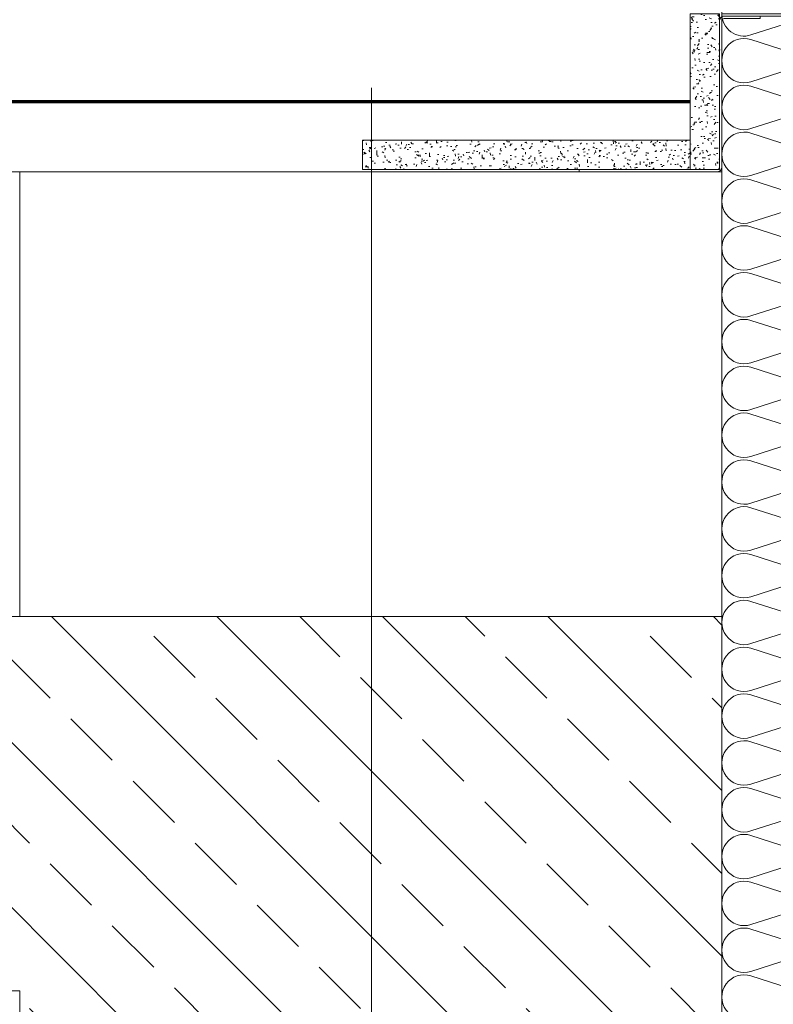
# Model space of a CAD drawing. Extents: x 4615668 to 9294084, y 5325188 to 10688993.
# Tile 424 of 656: x 4636214 to 4636246, y 5331999 to 5332041. Entities that reach past the tile are written whole.
import ezdxf

# ---------------------------------------------------------------- set-up
doc = ezdxf.new("R2010")
doc.units = 0
doc.header["$MEASUREMENT"] = 0
doc.linetypes.add('ACAD_ISO03W100', pattern=[30, 12, -18])
doc.linetypes.add('DASHDOT', pattern=[25.4, 12.7, -6.35, 0, -6.35])
for name, color, linetype, lineweight in [('0 przerywana', 1, 'ACAD_ISO03W100', 5), ('_MB_Konstrukcje_0.13', 252, 'Continuous', 5), ('_MB_Konstrukcje_0.13 @ 0.1', 252, 'Continuous', 5), ('_MB_Konstrukcje_0.13 @ 0.125', 252, 'Continuous', 5), ('_MB_Konstrukcje_0.13 @ 0.2', 252, 'Continuous', 5), ('_MB_Konstrukcje_0.13 @ 0.25', 252, 'Continuous', 5), ('_MB_Konstrukcje_0.13 @ 0.5', 252, 'Continuous', 5), ('_MB_Konstrukcje_0.13 @ 1', 252, 'Continuous', 5), ('_MB_Konstrukcje_0.13 @ 1.5', 252, 'Continuous', 5), ('_MB_Konstrukcje_0.13 @ 10', 252, 'Continuous', 5), ('_MB_Konstrukcje_0.13 @ 16', 252, 'Continuous', 5), ('_MB_Konstrukcje_0.13 @ 2', 252, 'Continuous', 5), ('_MB_Konstrukcje_0.13 @ 2.5', 252, 'Continuous', 5), ('_MB_Konstrukcje_0.13 @ 3', 252, 'Continuous', 5), ('_MB_Konstrukcje_0.13 @ 4', 252, 'Continuous', 5), ('_MB_Konstrukcje_0.13 @ 5', 252, 'Continuous', 5), ('_MB_Konstrukcje_0.13 @ 8', 252, 'Continuous', 5), ('A_wymiary', 152, 'Continuous', 5), ('ATH 3-0', 102, 'Continuous', 5), ('ATH Al', 5, 'Continuous', 5), ('hatch', 253, 'Continuous', 0), ('Osie', 175, 'DASHDOT', 9), ('posadzka', 94, 'Continuous', 15)]:
    doc.layers.add(name, color=color, linetype=linetype, lineweight=lineweight)
doc.layers.add('STOLARKA', color=4, linetype='Continuous')
doc.styles.add('wewn', font='arial.ttf', dxfattribs={"height": 12})
doc.dimstyles.new('Kopia 1do100 wew', dxfattribs={"dimscale": 0.5, "dimtxt": 8, "dimasz": 15, "dimexe": 20, "dimexo": 0, "dimgap": 5, "dimtad": 1, "dimdec": 0, "dimzin": 9, "dimtxsty": 'wewn', "dimblk": 'ARCHTICK', "dimcen": 3, "dimdle": 20, "dimclrd": 256, "dimclre": 256, "dimclrt": 256, "dimadec": 0, "dimazin": 2, "dimtfac": 1, "dimtdec": 0, "dimtix": 1, "dimtmove": 2, "dimatfit": 3, "dimldrblk": 'NONE', "dimfxl": 0, "dimtvp": 1, "dimtolj": 1, "dimtzin": 0, "dimlwd": 5, "dimlwe": 5, "dimarcsym": 0})
pattern_1 = [(95.00000000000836, (0, 0), (7.004732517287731, 5.877668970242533), [0.9525000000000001, -10.4775]), (40.00000000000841, (0, 0), (-8.000922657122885, 5.508836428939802), [0.762, -8.3820292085]), (145.4514447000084, (0.5837258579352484, 0.4898041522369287), (-0.9961898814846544, 11.38650510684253), [0.8095004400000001, -8.90451223]), (91.18420000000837, (-1.796051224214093, 1.796051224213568), (11.07051216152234, 8.097670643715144), [1.42875, -15.71625]), (141.6355576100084, (-0.8735102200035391, 2.47085736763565), (-0.354330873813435, 17.14133818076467), [1.214251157, -13.356780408]), (36.18415117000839, (-1.796051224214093, 1.796051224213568), (-0.3543308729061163, 17.14133818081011), [1.1429983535, -12.572986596]), (66.00000000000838, (-0.449012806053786, 2.245064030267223), (8.975998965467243, 1.744757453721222), [0.9525000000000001, -10.4775]), (11.00000000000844, (-0.449012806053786, 2.245064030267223), (-4.326996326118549, 8.697059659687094), [0.762, -8.382]), (116.4514450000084, (0.298987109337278, 2.390460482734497), (4.64900259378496, 10.44181713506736), [0.8095004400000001, -8.90449688]), (82.50000000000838, (0, 0), (-2.880273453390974, 3.098670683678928), [0, -8.2804, 0, -8.509, 0, -8.41375]), (52.50000000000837, (0, 0), (-1.179486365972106, 5.904350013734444), [0, -4.8514, 0, -8.0899, 0, -3.20675]), (12.50000000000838, (-2.002597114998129, -2.002597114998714), (4.996393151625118, 4.591309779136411), [0, -3.175, 0, -9.906, 0, -13.1445]), (2.500000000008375, (-2.900622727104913, -2.900622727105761), (4.33819522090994, 6.136119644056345), [0, -4.1275, 0, -6.578600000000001, 0, -9.3345])]

# ---------------------------------------------------------------- blocks, each defined once
blk = doc.blocks.new('*U7824')
at = {"layer": '_MB_Konstrukcje_0.13 @ 0.1'}
h = blk.add_hatch(dxfattribs=at)
h.set_pattern_fill('AR-CONC', color=256, scale=0.05, angle=45.00000000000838, style=0)
h.set_pattern_definition(pattern_1)
h.paths.add_polyline_path([(-2.01948391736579e-28, 12.49996645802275), (1.591615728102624e-12, 0), (140, 0), (139.9999999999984, 12.49996645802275)])
at = {"layer": '_MB_Konstrukcje_0.13 @ 0.125'}
h = blk.add_hatch(dxfattribs=at)
h.set_pattern_fill('AR-CONC', color=256, scale=0.05, angle=45.00000000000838, style=0)
h.set_pattern_definition(pattern_1)
h.paths.add_polyline_path([(-2.01948391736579e-28, 12.49996645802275), (1.591615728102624e-12, 0), (140, 0), (139.9999999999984, 12.49996645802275)])
at = {"layer": '_MB_Konstrukcje_0.13 @ 0.2'}
h = blk.add_hatch(dxfattribs=at)
h.set_pattern_fill('AR-CONC', color=256, scale=0.05, angle=45.00000000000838, style=0)
h.set_pattern_definition(pattern_1)
h.paths.add_polyline_path([(-2.01948391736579e-28, 12.49996645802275), (1.591615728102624e-12, 0), (140, 0), (139.9999999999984, 12.49996645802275)])
at = {"layer": '_MB_Konstrukcje_0.13 @ 0.25'}
h = blk.add_hatch(dxfattribs=at)
h.set_pattern_fill('AR-CONC', color=256, scale=0.05, angle=45.00000000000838, style=0)
h.set_pattern_definition(pattern_1)
h.paths.add_polyline_path([(-2.01948391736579e-28, 12.49996645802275), (1.591615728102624e-12, 0), (140, 0), (139.9999999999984, 12.49996645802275)])
at = {"layer": '_MB_Konstrukcje_0.13 @ 0.5'}
h = blk.add_hatch(dxfattribs=at)
h.set_pattern_fill('AR-CONC', color=256, scale=0.05, angle=45.00000000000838, style=0)
h.set_pattern_definition(pattern_1)
h.paths.add_polyline_path([(-2.01948391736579e-28, 12.49996645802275), (1.591615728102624e-12, 0), (140, 0), (139.9999999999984, 12.49996645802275)])
at = {"layer": '_MB_Konstrukcje_0.13 @ 1'}
h = blk.add_hatch(dxfattribs=at)
h.set_pattern_fill('AR-CONC', color=256, scale=0.05, angle=45.00000000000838, style=0)
h.set_pattern_definition(pattern_1)
h.paths.add_polyline_path([(-2.01948391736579e-28, 12.49996645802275), (1.591615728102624e-12, 0), (140, 0), (139.9999999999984, 12.49996645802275)])
at = {"layer": '_MB_Konstrukcje_0.13 @ 1.5'}
h = blk.add_hatch(dxfattribs=at)
h.set_pattern_fill('AR-CONC', color=256, scale=0.05, angle=45.00000000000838, style=0)
h.set_pattern_definition(pattern_1)
h.paths.add_polyline_path([(-2.01948391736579e-28, 12.49996645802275), (1.591615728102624e-12, 0), (140, 0), (139.9999999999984, 12.49996645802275)])
at = {"layer": '_MB_Konstrukcje_0.13 @ 10'}
h = blk.add_hatch(dxfattribs=at)
h.set_pattern_fill('AR-CONC', color=256, scale=0.05, angle=45.00000000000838, style=0)
h.set_pattern_definition(pattern_1)
h.paths.add_polyline_path([(-2.01948391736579e-28, 12.49996645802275), (1.591615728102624e-12, 0), (140, 0), (139.9999999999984, 12.49996645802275)])
at = {"layer": '_MB_Konstrukcje_0.13 @ 16'}
h = blk.add_hatch(dxfattribs=at)
h.set_pattern_fill('AR-CONC', color=256, scale=0.05, angle=45.00000000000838, style=0)
h.set_pattern_definition(pattern_1)
h.paths.add_polyline_path([(-2.01948391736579e-28, 12.49996645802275), (1.591615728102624e-12, 0), (140, 0), (139.9999999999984, 12.49996645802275)])
at = {"layer": '_MB_Konstrukcje_0.13 @ 2'}
h = blk.add_hatch(dxfattribs=at)
h.set_pattern_fill('AR-CONC', color=256, scale=0.05, angle=45.00000000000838, style=0)
h.set_pattern_definition(pattern_1)
h.paths.add_polyline_path([(-2.01948391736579e-28, 12.49996645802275), (1.591615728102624e-12, 0), (140, 0), (139.9999999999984, 12.49996645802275)])
at = {"layer": '_MB_Konstrukcje_0.13 @ 2.5'}
h = blk.add_hatch(dxfattribs=at)
h.set_pattern_fill('AR-CONC', color=256, scale=0.05, angle=45.00000000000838, style=0)
h.set_pattern_definition(pattern_1)
h.paths.add_polyline_path([(-2.01948391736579e-28, 12.49996645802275), (1.591615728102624e-12, 0), (140, 0), (139.9999999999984, 12.49996645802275)])
at = {"layer": '_MB_Konstrukcje_0.13 @ 3'}
h = blk.add_hatch(dxfattribs=at)
h.set_pattern_fill('AR-CONC', color=256, scale=0.05, angle=45.00000000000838, style=0)
h.set_pattern_definition(pattern_1)
h.paths.add_polyline_path([(-2.01948391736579e-28, 12.49996645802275), (1.591615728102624e-12, 0), (140, 0), (139.9999999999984, 12.49996645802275)])
at = {"layer": '_MB_Konstrukcje_0.13 @ 4'}
h = blk.add_hatch(dxfattribs=at)
h.set_pattern_fill('AR-CONC', color=256, scale=0.05, angle=45.00000000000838, style=0)
h.set_pattern_definition(pattern_1)
h.paths.add_polyline_path([(-2.01948391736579e-28, 12.49996645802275), (1.591615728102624e-12, 0), (140, 0), (139.9999999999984, 12.49996645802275)])
at = {"layer": '_MB_Konstrukcje_0.13 @ 5'}
h = blk.add_hatch(dxfattribs=at)
h.set_pattern_fill('AR-CONC', color=256, scale=0.05, angle=45.00000000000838, style=0)
h.set_pattern_definition(pattern_1)
h.paths.add_polyline_path([(-2.01948391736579e-28, 12.49996645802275), (1.591615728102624e-12, 0), (140, 0), (139.9999999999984, 12.49996645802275)])
at = {"layer": '_MB_Konstrukcje_0.13 @ 8'}
h = blk.add_hatch(dxfattribs=at)
h.set_pattern_fill('AR-CONC', color=256, scale=0.05, angle=45.00000000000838, style=0)
h.set_pattern_definition(pattern_1)
h.paths.add_polyline_path([(-2.01948391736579e-28, 12.49996645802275), (1.591615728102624e-12, 0), (140, 0), (139.9999999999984, 12.49996645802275)])
blk = doc.blocks.new('*U5333')
at = {"layer": '_MB_Konstrukcje_0.13', "flags": 128}
blk.add_lwpolyline([(-2.01948391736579e-28, 12.49996645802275), (1.591615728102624e-12, 0), (140, 0), (139.9999999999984, 12.49996645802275), (-2.01948391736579e-28, 12.49996645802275)], close=True, dxfattribs=at)
at = {"layer": '_MB_Konstrukcje_0.13'}
blk.add_blockref('*U7824', (0, 0), dxfattribs=at)
blk = doc.blocks.new('*U5334')
at = {"color": 0, "linetype": 'ByBlock', "lineweight": -2, "transparency": 16777216}
blk.add_lwpolyline([(0, 0), (2.044253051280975e-06, -942.5004435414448), (50.00000204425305, -942.5004434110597), (50, 1.30385160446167e-07)], close=True, dxfattribs=at)
at = {"layer": 'ATH 3-0'}
for points in [[(-4.758021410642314e-17, 2.19368082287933e-08, 0.5095254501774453), (12.4356614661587, -9.035036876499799), (37.56433855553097, -0.9649630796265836, -1.376381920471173)], [(37.56433859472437, -19.0350368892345), (12.43566147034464, -10.96496306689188, 1.376381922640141), (12.43566150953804, -29.0350368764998), (37.56433859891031, -20.96496307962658, -1.376381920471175)], [(37.56433863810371, -39.0350368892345), (12.43566151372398, -30.96496306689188, 1.376381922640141), (12.43566155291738, -49.0350368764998), (37.56433864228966, -40.96496307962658, -1.376381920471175)], [(37.56433868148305, -59.0350368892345), (12.43566155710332, -50.96496306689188, 1.376381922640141), (12.43566159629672, -69.03503687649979), (37.56433868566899, -60.96496307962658, -1.376381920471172)], [(37.56433872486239, -79.0350368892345), (12.43566160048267, -70.96496306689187, 1.376381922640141), (12.43566163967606, -89.03503687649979), (37.56433872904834, -80.96496307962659, -1.376381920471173)], [(37.56433876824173, -99.0350368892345), (12.43566164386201, -90.96496306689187, 1.376381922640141), (12.4356616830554, -109.0350368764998), (37.56433877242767, -100.9649630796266, -1.376381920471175)], [(37.56433881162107, -119.0350368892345), (12.43566168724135, -110.9649630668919, 1.376381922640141), (12.43566172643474, -129.0350368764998), (37.56433881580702, -120.9649630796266, -1.376381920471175)], [(37.56433885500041, -139.0350368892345), (12.43566173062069, -130.9649630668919, 1.376381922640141), (12.43566176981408, -149.0350368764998), (37.56433885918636, -140.9649630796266, -1.376381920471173)], [(37.56433889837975, -159.0350368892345), (12.43566177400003, -150.9649630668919, 1.376381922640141), (12.43566181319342, -169.0350368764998), (37.5643389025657, -160.9649630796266, -1.376381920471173)], [(37.5643389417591, -179.0350368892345), (12.43566181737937, -170.9649630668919, 1.376381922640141), (12.43566185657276, -189.0350368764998), (37.56433894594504, -180.9649630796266, -1.376381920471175)], [(37.56433898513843, -199.0350368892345), (12.43566186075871, -190.9649630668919, 1.376381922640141), (12.43566189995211, -209.0350368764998), (37.56433898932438, -200.9649630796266, -1.376381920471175)], [(37.56433902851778, -219.0350368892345), (12.43566190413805, -210.9649630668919, 1.376381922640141), (12.43566194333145, -229.0350368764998), (37.56433903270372, -220.9649630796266, -1.376381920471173)], [(37.56433907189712, -239.0350368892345), (12.43566194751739, -230.9649630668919, 1.376381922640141), (12.43566198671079, -249.0350368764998), (37.56433907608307, -240.9649630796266, -1.376381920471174)], [(37.56433911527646, -259.0350368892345), (12.43566199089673, -250.9649630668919, 1.376381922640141), (12.43566203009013, -269.0350368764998), (37.5643391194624, -260.9649630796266, -1.376381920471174)], [(37.5643391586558, -279.0350368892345), (12.43566203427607, -270.9649630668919, 1.376381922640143), (12.43566207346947, -289.0350368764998), (37.56433916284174, -280.9649630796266, -1.376381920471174)], [(37.56433920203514, -299.0350368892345), (12.43566207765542, -290.9649630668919, 1.376381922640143), (12.43566211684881, -309.0350368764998), (37.56433920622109, -300.9649630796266, -1.376381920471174)], [(37.56433924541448, -319.0350368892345), (12.43566212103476, -310.9649630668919, 1.376381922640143), (12.43566216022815, -329.0350368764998), (37.56433924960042, -320.9649630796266, -1.376381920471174)], [(37.56433928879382, -339.0350368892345), (12.4356621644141, -330.9649630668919, 1.376381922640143), (12.43566220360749, -349.0350368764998), (37.56433929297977, -340.9649630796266, -1.376381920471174)], [(37.56433933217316, -359.0350368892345), (12.43566220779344, -350.9649630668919, 1.376381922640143), (12.43566224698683, -369.0350368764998), (37.5643393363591, -360.9649630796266, -1.376381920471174)], [(37.5643393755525, -379.0350368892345), (12.43566225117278, -370.9649630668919, 1.376381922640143), (12.43566229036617, -389.0350368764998), (37.56433937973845, -380.9649630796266, -1.376381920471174)], [(37.56433941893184, -399.0350368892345), (12.43566229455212, -390.9649630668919, 1.376381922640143), (12.43566233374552, -409.0350368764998), (37.56433942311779, -400.9649630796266, -1.376381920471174)], [(37.56433946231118, -419.0350368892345), (12.43566233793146, -410.9649630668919, 1.376381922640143), (12.43566237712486, -429.0350368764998)]]:
    blk.add_lwpolyline(points, format="xyb", dxfattribs=at)
blk = doc.blocks.new('*U7825')
at = {"layer": '_MB_Konstrukcje_0.13 @ 0.1'}
h = blk.add_hatch(dxfattribs=at)
h.set_pattern_fill('AR-CONC', color=256, scale=0.05, angle=45.00000000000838, style=0)
h.set_pattern_definition(pattern_1)
h.paths.add_polyline_path([(-1.915940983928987e-28, 12.49996645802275), (1.591615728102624e-12, 0), (66.49980495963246, 0), (66.49980495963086, 12.49996645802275)])
at = {"layer": '_MB_Konstrukcje_0.13 @ 0.125'}
h = blk.add_hatch(dxfattribs=at)
h.set_pattern_fill('AR-CONC', color=256, scale=0.05, angle=45.00000000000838, style=0)
h.set_pattern_definition(pattern_1)
h.paths.add_polyline_path([(-1.915940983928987e-28, 12.49996645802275), (1.591615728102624e-12, 0), (66.49980495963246, 0), (66.49980495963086, 12.49996645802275)])
at = {"layer": '_MB_Konstrukcje_0.13 @ 0.2'}
h = blk.add_hatch(dxfattribs=at)
h.set_pattern_fill('AR-CONC', color=256, scale=0.05, angle=45.00000000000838, style=0)
h.set_pattern_definition(pattern_1)
h.paths.add_polyline_path([(-1.915940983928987e-28, 12.49996645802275), (1.591615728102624e-12, 0), (66.49980495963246, 0), (66.49980495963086, 12.49996645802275)])
at = {"layer": '_MB_Konstrukcje_0.13 @ 0.25'}
h = blk.add_hatch(dxfattribs=at)
h.set_pattern_fill('AR-CONC', color=256, scale=0.05, angle=45.00000000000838, style=0)
h.set_pattern_definition(pattern_1)
h.paths.add_polyline_path([(-1.915940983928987e-28, 12.49996645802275), (1.591615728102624e-12, 0), (66.49980495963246, 0), (66.49980495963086, 12.49996645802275)])
at = {"layer": '_MB_Konstrukcje_0.13 @ 0.5'}
h = blk.add_hatch(dxfattribs=at)
h.set_pattern_fill('AR-CONC', color=256, scale=0.05, angle=45.00000000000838, style=0)
h.set_pattern_definition(pattern_1)
h.paths.add_polyline_path([(-1.915940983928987e-28, 12.49996645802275), (1.591615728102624e-12, 0), (66.49980495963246, 0), (66.49980495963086, 12.49996645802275)])
at = {"layer": '_MB_Konstrukcje_0.13 @ 1'}
h = blk.add_hatch(dxfattribs=at)
h.set_pattern_fill('AR-CONC', color=256, scale=0.05, angle=45.00000000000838, style=0)
h.set_pattern_definition(pattern_1)
h.paths.add_polyline_path([(-1.915940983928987e-28, 12.49996645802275), (1.591615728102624e-12, 0), (66.49980495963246, 0), (66.49980495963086, 12.49996645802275)])
at = {"layer": '_MB_Konstrukcje_0.13 @ 1.5'}
h = blk.add_hatch(dxfattribs=at)
h.set_pattern_fill('AR-CONC', color=256, scale=0.05, angle=45.00000000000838, style=0)
h.set_pattern_definition(pattern_1)
h.paths.add_polyline_path([(-1.915940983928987e-28, 12.49996645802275), (1.591615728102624e-12, 0), (66.49980495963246, 0), (66.49980495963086, 12.49996645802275)])
at = {"layer": '_MB_Konstrukcje_0.13 @ 10'}
h = blk.add_hatch(dxfattribs=at)
h.set_pattern_fill('AR-CONC', color=256, scale=0.05, angle=45.00000000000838, style=0)
h.set_pattern_definition(pattern_1)
h.paths.add_polyline_path([(-1.915940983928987e-28, 12.49996645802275), (1.591615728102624e-12, 0), (66.49980495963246, 0), (66.49980495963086, 12.49996645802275)])
at = {"layer": '_MB_Konstrukcje_0.13 @ 16'}
h = blk.add_hatch(dxfattribs=at)
h.set_pattern_fill('AR-CONC', color=256, scale=0.05, angle=45.00000000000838, style=0)
h.set_pattern_definition(pattern_1)
h.paths.add_polyline_path([(-1.915940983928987e-28, 12.49996645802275), (1.591615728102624e-12, 0), (66.49980495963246, 0), (66.49980495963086, 12.49996645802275)])
at = {"layer": '_MB_Konstrukcje_0.13 @ 2'}
h = blk.add_hatch(dxfattribs=at)
h.set_pattern_fill('AR-CONC', color=256, scale=0.05, angle=45.00000000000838, style=0)
h.set_pattern_definition(pattern_1)
h.paths.add_polyline_path([(-1.915940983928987e-28, 12.49996645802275), (1.591615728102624e-12, 0), (66.49980495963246, 0), (66.49980495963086, 12.49996645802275)])
at = {"layer": '_MB_Konstrukcje_0.13 @ 2.5'}
h = blk.add_hatch(dxfattribs=at)
h.set_pattern_fill('AR-CONC', color=256, scale=0.05, angle=45.00000000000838, style=0)
h.set_pattern_definition(pattern_1)
h.paths.add_polyline_path([(-1.915940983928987e-28, 12.49996645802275), (1.591615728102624e-12, 0), (66.49980495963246, 0), (66.49980495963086, 12.49996645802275)])
at = {"layer": '_MB_Konstrukcje_0.13 @ 3'}
h = blk.add_hatch(dxfattribs=at)
h.set_pattern_fill('AR-CONC', color=256, scale=0.05, angle=45.00000000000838, style=0)
h.set_pattern_definition(pattern_1)
h.paths.add_polyline_path([(-1.915940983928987e-28, 12.49996645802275), (1.591615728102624e-12, 0), (66.49980495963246, 0), (66.49980495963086, 12.49996645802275)])
at = {"layer": '_MB_Konstrukcje_0.13 @ 4'}
h = blk.add_hatch(dxfattribs=at)
h.set_pattern_fill('AR-CONC', color=256, scale=0.05, angle=45.00000000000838, style=0)
h.set_pattern_definition(pattern_1)
h.paths.add_polyline_path([(-1.915940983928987e-28, 12.49996645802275), (1.591615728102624e-12, 0), (66.49980495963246, 0), (66.49980495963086, 12.49996645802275)])
at = {"layer": '_MB_Konstrukcje_0.13 @ 5'}
h = blk.add_hatch(dxfattribs=at)
h.set_pattern_fill('AR-CONC', color=256, scale=0.05, angle=45.00000000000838, style=0)
h.set_pattern_definition(pattern_1)
h.paths.add_polyline_path([(-1.915940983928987e-28, 12.49996645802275), (1.591615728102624e-12, 0), (66.49980495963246, 0), (66.49980495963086, 12.49996645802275)])
at = {"layer": '_MB_Konstrukcje_0.13 @ 8'}
h = blk.add_hatch(dxfattribs=at)
h.set_pattern_fill('AR-CONC', color=256, scale=0.05, angle=45.00000000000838, style=0)
h.set_pattern_definition(pattern_1)
h.paths.add_polyline_path([(-1.915940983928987e-28, 12.49996645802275), (1.591615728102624e-12, 0), (66.49980495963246, 0), (66.49980495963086, 12.49996645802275)])
blk = doc.blocks.new('*U5336')
at = {"layer": '_MB_Konstrukcje_0.13', "flags": 128}
blk.add_lwpolyline([(-1.915940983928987e-28, 12.49996645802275), (1.591615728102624e-12, 0), (66.49980495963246, 0), (66.49980495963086, 12.49996645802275), (-1.915940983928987e-28, 12.49996645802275)], close=True, dxfattribs=at)
at = {"layer": '_MB_Konstrukcje_0.13'}
blk.add_blockref('*U7825', (0, 0), dxfattribs=at)
blk = doc.blocks.new('*U5338')
at = {"color": 0, "linetype": 'ByBlock', "lineweight": -2, "transparency": 16777216}
blk.add_lwpolyline([(0, 0), (0, 27.54482706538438, 0.4142158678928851), (-2.000016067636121, 29.54482706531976), (-50.50218388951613, 29.54441379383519), (-50.50217536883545, 28.54441379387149), (-2.000007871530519, 28.5448270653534, -0.4142158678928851), (-1, 27.54482706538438), (-1, 0)], format="xyb", close=True, dxfattribs=at)
blk = doc.blocks.new('*U5339')
at = {"color": 0, "linetype": 'ByBlock', "lineweight": -2, "transparency": 16777216}
blk.add_lwpolyline([(0, 0), (58.94712831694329, 0, 0.4142135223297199), (60.94712831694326, 1.999999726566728), (60.94713686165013, 64.4993934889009, -0.4142109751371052), (61.94712816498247, 65.49939335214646), (77.38582887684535, 65.4995276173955), (77.38582018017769, 66.49952761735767), (61.94711946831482, 66.49939335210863, 0.4142109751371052), (59.94713686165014, 64.49939362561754), (59.94712831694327, 1.999999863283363, -0.4142135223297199), (58.94712831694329, 1), (0, 1)], format="xyb", close=True, dxfattribs=at)
blk = doc.blocks.new('_ArchTick')
at = {"color": 0, "linetype": 'ByBlock', "const_width": 0.15}
blk.add_lwpolyline([(-0.5, -0.5), (0.5, 0.5)], dxfattribs=at)
blk = doc.blocks.new('*D5540')
at = {"layer": 'A_wymiary', "lineweight": 5, "ltscale": 40}
for p, q in [((4636244.220830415, 5332044.294974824), (4636244.220830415, 5332086.783731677)), ((4636249.220904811, 5332039.283731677), (4636249.220904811, 5332086.783731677)), ((4636234.220830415, 5332076.783731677), (4636259.220904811, 5332076.783731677))]:
    blk.add_line(p, q, dxfattribs=at)
at = {"layer": 'Defpoints', "color": 0}
for p in [(4636249.220904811, 5332076.783731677), (4636244.220830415, 5332044.294974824), (4636249.220904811, 5332010.760672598)]:
    blk.add_point(p, dxfattribs=at)
at = {"layer": 'A_wymiary', "linetype": 'ByBlock', "lineweight": 5, "xscale": 7.5, "yscale": 7.5, "zscale": 7.5, "rotation": 180}
blk.add_blockref('_ArchTick', (4636244.220830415, 5332076.783731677), dxfattribs=at)
at = {"layer": 'A_wymiary', "linetype": 'ByBlock', "lineweight": 5, "xscale": 7.5, "yscale": 7.5, "zscale": 7.5}
blk.add_blockref('_ArchTick', (4636249.220904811, 5332076.783731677), dxfattribs=at)
at = {"layer": 'A_wymiary', "ltscale": 40, "insert": (4636238.262913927, 5332093.658731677), "char_height": 12, "attachment_point": 5, "style": 'wewn'}
blk.add_mtext('\\A1;5', dxfattribs=at)
blk = doc.blocks.new('_None')

msp = doc.modelspace()

# ---------------------------------------------------------------- hatches: boundary and pattern name
at = {"layer": 'hatch', "lineweight": 0, "ltscale": 40, "transparency": 33554687}
h = msp.add_hatch(dxfattribs=at)
h.set_pattern_fill('ANSI33', color=256, scale=20, angle=90)
h.set_pattern_definition([(135, (-19737.91523195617, -975.0300008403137), (-3.535533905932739, -3.535533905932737), []), (135, (-19737.91523195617, -971.4944669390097), (-3.535533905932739, -3.535533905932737), [2.5, -1.25])])
h.paths.add_polyline_path([(4636244.220686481, 5331997.177655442), (4636244.220686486, 5331995.177655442), (4636244.22068649, 5331993.177655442), (4636244.220686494, 5331991.177655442), (4636244.220686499, 5331989.177655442), (4636244.220686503, 5331987.177655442), (4636244.220686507, 5331985.177655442), (4636244.220686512, 5331983.177655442), (4636244.220686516, 5331981.177655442), (4636244.22068652, 5331979.177655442), (4636244.220686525, 5331977.177655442), (4636244.220686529, 5331975.177655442), (4636244.220686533, 5331973.177655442), (4636244.220686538, 5331971.177655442), (4636244.220686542, 5331969.177655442), (4636244.220686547, 5331967.177655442), (4636244.22068655, 5331965.427679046), (4636244.220686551, 5331965.177655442), (4636244.220686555, 5331963.177655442), (4636244.220686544, 5331961.177655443), (4636244.220686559, 5331952.427633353), (4636244.020685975, 5331952.427633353), (4636238.12597314, 5331952.427633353), (4636229.250328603, 5331952.427633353), (4636214.220686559, 5331952.427633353), (4636214.220686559, 5331965.427678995), (4636214.220686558, 5331999.438207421), (4636150.759447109, 5331999.438207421), (4636150.759447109, 5332015.427678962), (4636214.220686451, 5332015.427678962), (4636229.250328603, 5332015.427678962), (4636244.220686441, 5332015.427678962), (4636244.220686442, 5332015.177655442), (4636244.220686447, 5332013.177655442), (4636244.220686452, 5332011.177655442), (4636244.220686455, 5332009.177655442), (4636244.22068646, 5332007.177655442), (4636244.220686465, 5332005.177655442), (4636244.220686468, 5332003.177655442), (4636244.220686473, 5332001.177655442), (4636244.220686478, 5331999.177655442)])

# ---------------------------------------------------------------- linework, layer by layer
at = {"color": 1, "lineweight": 0, "ltscale": 40}
msp.add_line((4636244.220686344, 5332034.427677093), (4636150.759447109, 5332034.427677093), dxfattribs=at)
msp.add_lwpolyline([(4636214.220686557, 5332015.427678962), (4636244.220686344, 5332015.427678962), (4636244.220686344, 5332034.427677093), (4636214.220686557, 5332034.427677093)], close=True, dxfattribs=at)
msp.add_lwpolyline([(4636150.759447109, 5332015.427678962), (4636214.220686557, 5332015.427678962), (4636214.220686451, 5332015.427678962), (4636244.220686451, 5332015.427678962), (4636244.220686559, 5331952.427633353), (4636214.220686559, 5331952.427633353), (4636214.220686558, 5331999.438207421), (4636150.759447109, 5331999.438207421)], dxfattribs=at)
at = {"layer": 'Osie', "lineweight": 0, "ltscale": 5}
msp.add_line((4636229.250328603, 5332419.315124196), (4636229.250328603, 5331456.411075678), dxfattribs=at)
at = {"layer": 'posadzka', "lineweight": 0, "ltscale": 40, "const_width": 0.15}
msp.add_lwpolyline([(4636150.759447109, 5332037.427677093), (4636242.87047149, 5332037.427677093)], dxfattribs=at)
at = {"layer": 'STOLARKA', "color": 5, "lineweight": 0}
msp.add_line((4636244.220686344, 5332034.427677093), (4636244.224708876, 5332309.927677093), dxfattribs=at)

# ---------------------------------------------------------------- block references
at = {"layer": '0 przerywana', "xscale": 0.1, "yscale": 0.1, "zscale": 0.1}
for name, p, rotation in [('*U5336', (4636242.870689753, 5332041.177655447), 270), ('*U5333', (4636242.870689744, 5332035.777671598), 180)]:
    msp.add_blockref(name, p, dxfattribs=dict(at, rotation=rotation))
at = {"layer": 'ATH 3-0', "xscale": 0.1, "yscale": 0.1, "zscale": 0.1}
msp.add_blockref('*U5334', (4636244.220686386, 5332041.177655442), dxfattribs=at)
at = {"layer": 'ATH Al', "xscale": 0.1, "yscale": 0.1, "zscale": 0.1}
for name, p in [('*U5338', (4636249.270904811, 5332038.223171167)), ('*U5339', (4636238.12597314, 5332034.42767495))]:
    msp.add_blockref(name, p, dxfattribs=at)

# ---------------------------------------------------------------- dimensions: what is measured, and where the dimension line sits
at = {"layer": 'A_wymiary', "ltscale": 40}
dim = msp.add_linear_dim(base=(4636249.220904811, 5332076.783731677), p1=(4636244.220830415, 5332044.294974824), p2=(4636249.220904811, 5332010.760672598), angle=180, dimstyle='Kopia 1do100 wew', override={"dimtxsty": 'wewn', "dimldrblk": 'None'}, dxfattribs=at)
dim.commit()
dim.dimension.update_dxf_attribs({"geometry": '*D5540', "text_midpoint": (4636238.262913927, 5332093.658731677), "dimtype": 160})

doc.saveas('drawing.dxf')
